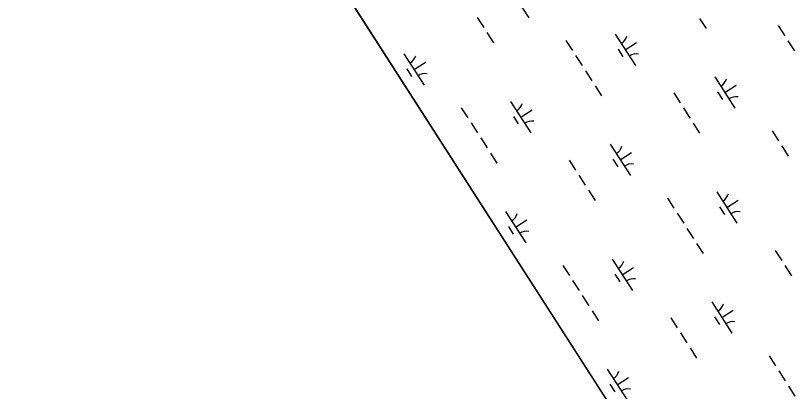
# Model space of a CAD drawing. Extents: x 3937982 to 3958556, y 219448 to 241894.
# Drawn here: x 3946141 to 3947179, y 226625 to 227129 of the extents above; entities that cross this region are included whole.
import ezdxf

# ---------------------------------------------------------------- set-up
doc = ezdxf.new("R2010")
doc.units = 0
doc.layers.add('V-GRID-FRAM', color=7, linetype='Continuous')
doc.layers.add('V-WETL-SWMP', color=7, linetype='Continuous')

msp = doc.modelspace()

# ---------------------------------------------------------------- linework, layer by layer
at = {"layer": 'V-GRID-FRAM'}
msp.add_lwpolyline([(3948998.173, 239513.74), (3957109.469, 226912.286), (3949780.097, 222173.81), (3941699.799, 234772.334), (3948998.173, 239513.74)], dxfattribs=at)
at = {"layer": 'V-WETL-SWMP'}
for p, q in [((3947052.62, 226426.398), (3946243.36, 227688.168)), ((3946800.624, 227167.343), (3946827.686, 227125.3)), ((3946758.748, 227125.765), (3946767.408, 227112.311)), ((3947056.162, 227124.545), (3947064.822, 227111.091)), ((3947161.32, 227114.987), (3947169.98, 227101.533)), ((3946771.738, 227105.584), (3946780.397, 227092.131)), ((3946943.19, 227103.653), (3946970.252, 227061.61)), ((3946877.325, 227095.058), (3946885.985, 227081.604)), ((3946956.721, 227082.631), (3946971.856, 227092.374)), ((3947174.31, 227094.806), (3947182.97, 227081.352)), ((3946946.986, 227083.5), (3946953.481, 227073.41)), ((3946660.757, 227077.313), (3946687.819, 227035.27)), ((3946890.315, 227074.877), (3946898.975, 227061.423)), ((3946674.288, 227056.292), (3946689.423, 227066.034)), ((3946664.553, 227057.161), (3946671.047, 227047.071)), ((3946903.304, 227054.696), (3946911.964, 227041.243)), ((3947076.319, 227046.354), (3947103.381, 227004.311)), ((3946916.294, 227034.516), (3946924.954, 227021.062)), ((3947089.85, 227025.333), (3947104.986, 227035.075)), ((3947021.453, 227024.957), (3947030.113, 227011.503)), ((3947080.115, 227026.202), (3947086.61, 227016.111)), ((3946803.322, 227013.623), (3946830.385, 226971.58)), ((3946737.457, 227005.028), (3946746.117, 226991.575)), ((3946816.854, 226992.602), (3946831.989, 227002.344)), ((3947034.443, 227004.776), (3947043.103, 226991.323)), ((3946807.118, 226993.471), (3946813.613, 226983.381)), ((3946750.447, 226984.848), (3946759.107, 226971.394)), ((3947047.433, 226984.596), (3947056.093, 226971.142)), ((3947153.02, 226974.069), (3947161.68, 226960.615)), ((3946763.437, 226964.667), (3946772.097, 226951.213)), ((3946936.452, 226956.325), (3946963.514, 226914.282)), ((3946949.983, 226935.303), (3946965.118, 226945.046)), ((3947166.01, 226953.888), (3947174.67, 226940.435)), ((3946776.427, 226944.486), (3946785.087, 226931.032)), ((3946881.586, 226934.928), (3946890.246, 226921.474)), ((3946940.248, 226936.172), (3946946.743, 226926.082)), ((3946894.575, 226914.747), (3946903.235, 226901.293)), ((3946907.565, 226894.566), (3946916.225, 226881.112)), ((3947013.153, 226884.04), (3947021.812, 226870.586)), ((3947079.018, 226892.635), (3947106.08, 226850.591)), ((3947082.814, 226872.482), (3947089.308, 226862.392)), ((3947092.549, 226871.613), (3947107.684, 226881.355)), ((3946796.584, 226866.295), (3946823.647, 226824.252)), ((3947026.142, 226863.859), (3947034.802, 226850.405)), ((3946810.116, 226845.274), (3946825.251, 226855.016)), ((3946800.38, 226846.143), (3946806.875, 226836.052)), ((3947039.132, 226843.678), (3947047.792, 226830.224)), ((3947052.122, 226823.497), (3947060.782, 226810.044)), ((3947157.281, 226813.939), (3947165.941, 226800.485)), ((3946939.15, 226802.605), (3946966.213, 226760.562)), ((3946873.285, 226794.01), (3946881.945, 226780.556)), ((3946952.681, 226781.583), (3946967.817, 226791.326)), ((3947170.271, 226793.758), (3947178.931, 226780.304)), ((3946942.946, 226782.453), (3946949.441, 226772.362)), ((3946886.275, 226773.829), (3946894.935, 226760.376)), ((3946899.265, 226753.649), (3946907.925, 226740.195)), ((3947072.28, 226745.306), (3947099.342, 226703.263)), ((3946912.255, 226733.468), (3946920.915, 226720.014)), ((3947085.811, 226724.285), (3947100.946, 226734.027)), ((3947017.413, 226723.909), (3947026.073, 226710.456)), ((3947076.075, 226725.154), (3947082.57, 226715.064)), ((3947030.403, 226703.729), (3947039.063, 226690.275)), ((3947043.393, 226683.548), (3947052.053, 226670.094)), ((3947148.98, 226673.021), (3947157.64, 226659.568)), ((3946932.412, 226655.277), (3946959.475, 226613.234)), ((3946945.943, 226634.255), (3946961.079, 226643.998)), ((3947161.97, 226652.841), (3947170.63, 226639.387)), ((3946936.208, 226635.125), (3946942.703, 226625.034)), ((3947174.96, 226632.66), (3947183.62, 226619.206))]:
    msp.add_line(p, q, dxfattribs=at)
for centre, start, end in [((3946941.97, 227105.986), 301.99668, 343.540338), ((3946659.537, 227079.646), 301.99668, 343.540338), ((3946971.87, 227059.534), 81.996677, 123.540335), ((3946689.437, 227033.194), 81.996677, 123.540335), ((3947075.1, 227048.687), 301.99668, 343.540338), ((3947105, 227002.235), 81.996677, 123.540335), ((3946802.103, 227015.956), 301.99668, 343.540338), ((3946832.003, 226969.504), 81.996677, 123.540335), ((3946935.232, 226958.658), 301.99668, 343.540338), ((3946965.132, 226912.206), 81.996677, 123.540335), ((3947077.798, 226894.967), 301.99668, 343.540338), ((3946795.365, 226868.628), 301.99668, 343.540338), ((3947107.698, 226848.516), 81.996677, 123.540335), ((3946825.265, 226822.176), 81.996677, 123.540335), ((3946937.931, 226804.938), 301.99668, 343.540338), ((3946967.831, 226758.486), 81.996677, 123.540335), ((3947071.06, 226747.639), 301.99668, 343.540338), ((3947100.96, 226701.187), 81.996677, 123.540335), ((3946931.193, 226657.61), 301.99668, 343.540338), ((3946961.093, 226611.158), 81.996677, 123.540335)]:
    msp.add_arc(centre, 17.623, start, end, dxfattribs=at)

doc.saveas('drawing.dxf')
